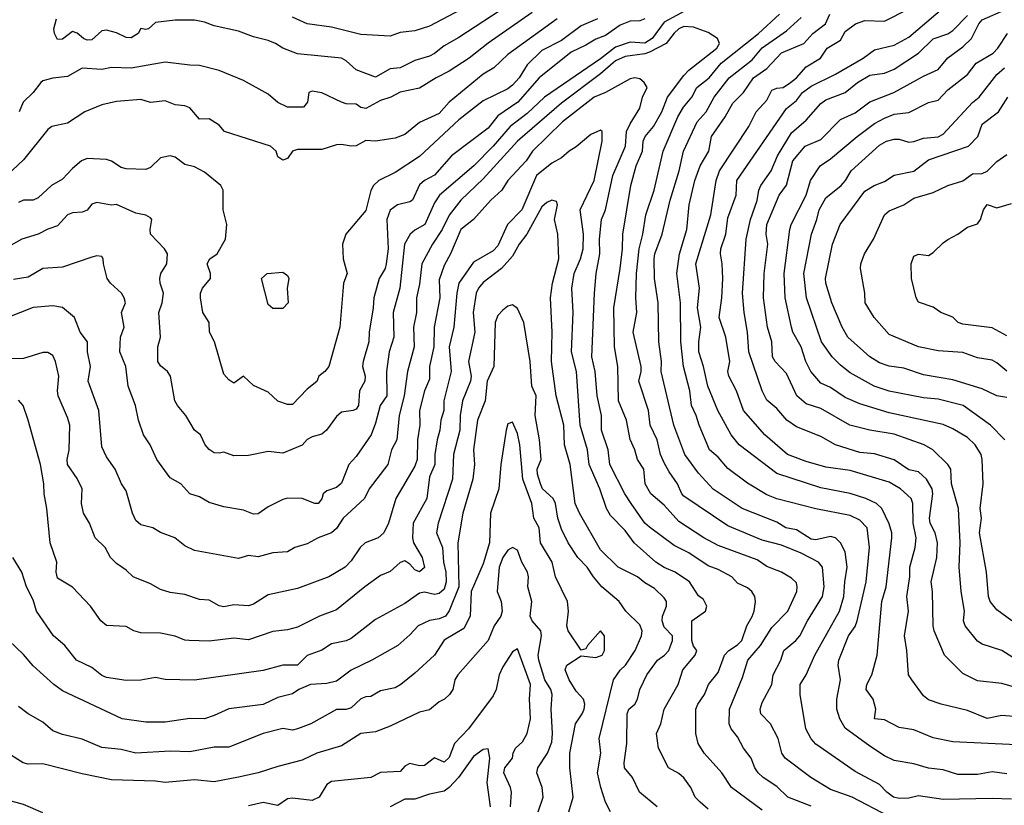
# Model space of a CAD drawing. Header units: metres. Extents: x -46681 to -43747, y -240911 to -237677.
# Tile 972 of 1056: x -44518 to -44417, y -238674 to -238594. Entities that reach past the tile are written whole.
import ezdxf

# ---------------------------------------------------------------- set-up
doc = ezdxf.new("R2010")
doc.units = ezdxf.units.M
doc.layers.add('CONTOUR_INDEX', color=1, linetype='Continuous')
doc.layers.add('CONTOUR_INTER', color=3, linetype='Continuous')

msp = doc.modelspace()

# ---------------------------------------------------------------- linework, layer by layer
at = {"layer": 'CONTOUR_INDEX'}
for points, elevation in [([(-44449.6, -238592.48), (-44452.1, -238593.84), (-44453.35, -238595.52), (-44454.1, -238595.99), (-44455.6, -238595.89), (-44457.1, -238596.39), (-44458.6, -238597.58), (-44464.33, -238601.52), (-44466.1, -238603.19), (-44467.86, -238604.52), (-44469.58, -238606.52), (-44471.57, -238608.52), (-44475.06, -238611.52), (-44475.6, -238612.3), (-44476.56, -238614.52), (-44477.6, -238615.09), (-44478.08, -238615.52), (-44478.66, -238616.52), (-44479.14, -238621.02), (-44479.8, -238623.52), (-44479.75, -238626.02), (-44480.2, -238627.52), (-44480.5, -238629.52), (-44480.44, -238632.02), (-44481.13, -238633.02), (-44481.6, -238634.82), (-44482.07, -238636.02), (-44483.6, -238638.21), (-44484.34, -238639.02), (-44485.1, -238640.93), (-44485.6, -238641.38), (-44486.6, -238641.74), (-44486.97, -238642.02), (-44487.1, -238642.54), (-44487.49, -238643.02), (-44487.8, -238643.02), (-44489.1, -238642.5), (-44490.6, -238642.46), (-44491.1, -238642.6), (-44492.6, -238643.36), (-44493.6, -238644.06), (-44494.1, -238644.1), (-44495.1, -238643.69), (-44497.1, -238643.35), (-44498.6, -238642.93), (-44499.6, -238642.33), (-44500.59, -238642.02), (-44501.51, -238641.02), (-44502.6, -238640.38), (-44503.96, -238638.52), (-44504.63, -238637.02), (-44505.32, -238636.02), (-44505.83, -238634.52), (-44506.14, -238633.02), (-44506.89, -238631.02), (-44507.13, -238629.02), (-44507.75, -238627.52), (-44507.66, -238626.02), (-44507.31, -238625.02), (-44507.57, -238623.52), (-44507.18, -238622.52), (-44507.29, -238622.02), (-44507.58, -238621.52), (-44508.71, -238620.52), (-44509.04, -238620.02), (-44509.42, -238618.52), (-44509.44, -238618.02), (-44509.6, -238617.78), (-44510.1, -238617.73), (-44510.6, -238617.85), (-44513.6, -238618.86), (-44515.63, -238619.02), (-44517.1, -238619.9), (-44518.6, -238620.12)], 100), ([(-44468.1, -238592.13), (-44473.1, -238595.43), (-44474.6, -238596.26), (-44475.6, -238597.04), (-44476.1, -238597.32), (-44477.6, -238597.78), (-44479.1, -238598.51), (-44480.1, -238598.63), (-44481.6, -238599.48), (-44483.6, -238598.73), (-44484.6, -238597.8), (-44485.1, -238597.52), (-44489.6, -238597.1), (-44491.08, -238596.52), (-44491.82, -238596.02), (-44492.6, -238595.71), (-44494.1, -238595.35), (-44495.6, -238594.76), (-44498.1, -238594.24), (-44499.1, -238593.85), (-44500.1, -238593.63), (-44502.1, -238593.65), (-44504.1, -238593.89), (-44504.82, -238594.52), (-44505.1, -238594.61), (-44505.6, -238594.48), (-44505.88, -238595.02), (-44506.6, -238595.45), (-44507.1, -238595.41), (-44508.1, -238594.94), (-44509.1, -238594.68), (-44509.6, -238594.74), (-44510.6, -238595.66), (-44511.1, -238595.68), (-44511.47, -238595.52), (-44512.1, -238594.96), (-44512.6, -238594.8), (-44513.6, -238595.57), (-44514.1, -238595.62), (-44514.41, -238595.02), (-44514.49, -238594.52), (-44514.23, -238593.52)], 105), ([(-44429.1, -238675), (-44432.91, -238673.02), (-44435.1, -238672.25), (-44437.12, -238671.02), (-44439.74, -238669.02), (-44440.07, -238668.52), (-44440.46, -238667.02), (-44441.24, -238665.52), (-44442.24, -238664.52), (-44442.3, -238664.02), (-44442.1, -238663.36), (-44441.12, -238661.52), (-44440.96, -238660.52), (-44440.2, -238659.02), (-44439.88, -238658.02), (-44438.64, -238657.02), (-44438.24, -238656.52), (-44437.46, -238655.02), (-44435.92, -238652.52), (-44435.75, -238651.52), (-44435.91, -238649.52), (-44436.32, -238649.02), (-44438.1, -238648.08), (-44440.1, -238647.28), (-44442.1, -238646.78), (-44445.6, -238645.29), (-44450.1, -238642.27), (-44450.32, -238642.02), (-44450.73, -238641.02), (-44451.6, -238639.8), (-44452.1, -238638.86), (-44452.47, -238638.02), (-44452.82, -238636.52), (-44453.55, -238635.02), (-44453.7, -238633.52), (-44454.7, -238630.52), (-44454.46, -238629.52), (-44454.47, -238629.02), (-44455.29, -238625.52), (-44454.91, -238623.52), (-44455.02, -238622.02), (-44454.94, -238619.52), (-44454.68, -238617.02), (-44454.28, -238615.52), (-44454, -238613.52), (-44453.14, -238611.02), (-44452.2, -238607.02), (-44450.72, -238603.52), (-44450.12, -238602.52), (-44449.28, -238601.52), (-44448.77, -238600.52), (-44447.51, -238599.52), (-44446.27, -238598.02), (-44442.47, -238595.02), (-44440.31, -238593.02)], 100), ([(-44415.6, -238661.97), (-44417.6, -238661.41), (-44420.1, -238661.12), (-44421.6, -238660.39), (-44423.47, -238658.52), (-44424.5, -238656.02), (-44424.62, -238655.52), (-44424.67, -238652.02), (-44424.81, -238651.02), (-44424.25, -238648.52), (-44424.16, -238647.02), (-44424.41, -238646.02), (-44424.93, -238645.02), (-44425, -238644.52), (-44424.64, -238642.02), (-44424.71, -238641.52), (-44425.28, -238640.52), (-44426.1, -238639.79), (-44427.1, -238639.59), (-44428.6, -238638.56), (-44430.6, -238637.93), (-44432.1, -238637.81), (-44434.6, -238637.03), (-44436.1, -238636.19), (-44438.6, -238635.2), (-44439.56, -238634.52), (-44440.6, -238633.32), (-44441.6, -238632.46), (-44442.11, -238631.52), (-44443.46, -238627.52), (-44443.59, -238625.52), (-44443.94, -238623.52), (-44444.11, -238621.52), (-44443.73, -238616.02), (-44443.28, -238614.02), (-44442.6, -238612.05), (-44442.44, -238611.02), (-44442.22, -238610.52), (-44441.17, -238609.02), (-44440.52, -238607.52), (-44439.1, -238605.16), (-44437.6, -238603.87), (-44436.1, -238602.16), (-44435.6, -238601.79), (-44433.6, -238601.02), (-44432.35, -238600.02), (-44431.1, -238599.25), (-44429.6, -238599.07), (-44428.6, -238598.64), (-44426.1, -238597.03), (-44424.6, -238595.56), (-44423.1, -238595.03), (-44422.6, -238594.7), (-44421.1, -238593.17)], 105), ([(-44417.1, -238629.49), (-44418.1, -238628.64), (-44418.6, -238628.39), (-44420.1, -238628.15), (-44421.6, -238627.61), (-44424.1, -238627.44), (-44426.1, -238627.02), (-44429.1, -238625.75), (-44430.63, -238624.02), (-44431.55, -238622.52), (-44431.61, -238621.52), (-44432.04, -238619.02), (-44432, -238618.52), (-44431.63, -238617.52), (-44430.7, -238616.02), (-44429.58, -238613.52), (-44429.1, -238613.12), (-44427.6, -238612.51), (-44426.6, -238611.83), (-44424.6, -238611.25), (-44423.13, -238610.52), (-44421.6, -238610.06), (-44420.6, -238609.33), (-44419.6, -238609.31), (-44419.1, -238609.08), (-44418.1, -238608.09), (-44417.1, -238607.35)], 110), ([(-44457.6, -238674.51), (-44458.09, -238673.52), (-44458.59, -238672.02), (-44458.92, -238670.52), (-44458.57, -238668.52), (-44458.77, -238667.02), (-44457.3, -238661.02), (-44456.6, -238660.04), (-44456.05, -238659.52), (-44455.07, -238658.02), (-44454.42, -238656.52), (-44454.37, -238656.02), (-44454.6, -238655.41), (-44456.04, -238654.02), (-44456.7, -238653.02), (-44458.47, -238651.52), (-44459.32, -238650.52), (-44459.97, -238649.52), (-44460.93, -238648.52), (-44461.91, -238647.02), (-44462.6, -238645.64), (-44462.97, -238644.52), (-44463.22, -238643.02), (-44463.46, -238642.52), (-44464.54, -238641.52), (-44464.75, -238641.02), (-44465.07, -238640.02), (-44465.09, -238639.52), (-44464.67, -238638.52), (-44464.86, -238636.52), (-44465.28, -238634.02), (-44465.2, -238632.02), (-44465.64, -238631.02), (-44465.82, -238628.52), (-44466.45, -238624.52), (-44467.1, -238623.09), (-44467.6, -238622.72), (-44468.1, -238622.85), (-44468.6, -238623.26), (-44469.1, -238623.82), (-44469.37, -238624.52), (-44469.52, -238629.02), (-44470.19, -238630.52), (-44470.39, -238632.52), (-44471.2, -238634.52), (-44471.61, -238637.52), (-44471.5, -238639.02), (-44471.65, -238640.52), (-44472.7, -238644.02), (-44473.2, -238647.02), (-44473.08, -238651.52), (-44474.1, -238653.99), (-44474.45, -238654.52), (-44475.1, -238654.81), (-44476.1, -238654.98), (-44477.25, -238655.52), (-44478.1, -238656.45), (-44479.34, -238657.52), (-44481.98, -238659.02), (-44484.1, -238660.03), (-44485.6, -238661.16), (-44486.6, -238661.42), (-44488.27, -238661.52), (-44489.45, -238662.02), (-44490.1, -238662.46), (-44491.6, -238662.83), (-44493.1, -238663.56), (-44496.6, -238663.98), (-44498.1, -238664.69), (-44499.1, -238665.01), (-44500.6, -238664.98), (-44503.1, -238665.34), (-44505.1, -238665.36), (-44507.52, -238665.02), (-44513.6, -238662.14), (-44514.49, -238661.52), (-44516.6, -238659.61), (-44517.6, -238658.46), (-44519.1, -238657.02)], 95)]:
    msp.add_lwpolyline(points, dxfattribs=dict(at, elevation=elevation))
at = {"layer": 'CONTOUR_INTER'}
for points, elevation in [([(-44466.6, -238589.21), (-44476.1, -238594.27), (-44477.6, -238594.73), (-44479.1, -238594.9), (-44480.1, -238595.27), (-44483.1, -238595.1), (-44486.1, -238594.36), (-44488.6, -238594.02), (-44490.1, -238593.34)], 106), ([(-44415.6, -238664.84), (-44417.6, -238664.69), (-44419.1, -238664.98), (-44421.1, -238664.16), (-44423.8, -238663.52), (-44425.1, -238663.06), (-44425.6, -238662.68), (-44426.81, -238661.02), (-44427.12, -238660.52), (-44427.3, -238658.02), (-44427.54, -238656.52), (-44427.14, -238654.02), (-44427.32, -238652.52), (-44427, -238650.52), (-44426.99, -238649.52), (-44426.47, -238647.52), (-44426.36, -238646.52), (-44426.65, -238645.02), (-44426.7, -238643.02), (-44426.86, -238642.52), (-44427.95, -238641.52), (-44429.1, -238640.83), (-44433.1, -238639.65), (-44435.6, -238639.29), (-44437.6, -238638.74), (-44439.51, -238638.02), (-44441.81, -238636.02), (-44444, -238633.52), (-44444.7, -238631.52), (-44445.49, -238630.02), (-44445.59, -238629.52), (-44445.4, -238628.52), (-44445.8, -238626.02), (-44446.48, -238624.02), (-44446.22, -238622.02), (-44446.12, -238620.02), (-44446.17, -238618.52), (-44446.36, -238617.52), (-44446.33, -238617.02), (-44445.82, -238615.52), (-44445.6, -238613.82), (-44444.74, -238611.52), (-44444.69, -238610.02), (-44439.6, -238602.67), (-44438.6, -238601.86), (-44437.96, -238601.02), (-44437.1, -238600.39), (-44434.6, -238599.16), (-44431.78, -238597.52), (-44430.6, -238596.69), (-44428.6, -238596.2), (-44427.1, -238595.38), (-44421.6, -238590.64)], 104), ([(-44416.1, -238667.66), (-44422.6, -238667.35), (-44424.6, -238666.94), (-44426.6, -238666.15), (-44428.1, -238665.9), (-44429.6, -238665.12), (-44430.62, -238665.02), (-44430.48, -238664.02), (-44430.6, -238663.52), (-44430.76, -238663.02), (-44431.48, -238662.02), (-44431.38, -238661.52), (-44430.89, -238660.52), (-44430.35, -238658.52), (-44429.87, -238653.02), (-44429.41, -238651.52), (-44428.84, -238646.52), (-44428.85, -238646.02), (-44429.1, -238645.11), (-44429.85, -238643.52), (-44430.42, -238643.02), (-44431.51, -238642.52), (-44433.1, -238642.01), (-44436.1, -238641.42), (-44440.6, -238639.96), (-44444.44, -238637.02), (-44445.26, -238636.02), (-44446.62, -238633.52), (-44447.65, -238631.02), (-44448.08, -238629.02), (-44448.56, -238627.52), (-44448.57, -238626.52), (-44448.35, -238625.02), (-44448.71, -238623.02), (-44448.51, -238621.02), (-44448.88, -238618.52), (-44447.35, -238613.52), (-44446.8, -238610.02), (-44446.45, -238609.02), (-44443.44, -238604.52), (-44442.72, -238603.02), (-44441.6, -238601.82), (-44441.1, -238600.79), (-44440.6, -238600.58), (-44439.95, -238600.52), (-44439.2, -238600.02), (-44438.59, -238599.52), (-44437.6, -238598.4), (-44436.13, -238597.52), (-44435.46, -238596.52), (-44434.1, -238595.68), (-44433.6, -238594.8), (-44432.55, -238594.02), (-44431.6, -238593.68), (-44429.6, -238593.76), (-44427.1, -238592.5)], 103), ([(-44416.1, -238659), (-44417.6, -238658.03), (-44419.6, -238657.39), (-44420.1, -238657.07), (-44421.35, -238655.52), (-44421.51, -238655.02), (-44421.42, -238654.02), (-44421.75, -238652.02), (-44421.95, -238649.52), (-44421.85, -238647.02), (-44422.01, -238643.52), (-44422.73, -238641.02), (-44422.82, -238639.52), (-44423.11, -238639.02), (-44424.64, -238637.52), (-44425.52, -238637.02), (-44428.6, -238635.94), (-44431.1, -238635.52), (-44433.12, -238635.02), (-44436.1, -238633.32), (-44437.6, -238632.83), (-44438.54, -238632.02), (-44439.6, -238629.74), (-44440.78, -238628.52), (-44441.02, -238628.02), (-44441.12, -238626.52), (-44441.56, -238625.02), (-44441.94, -238622.02), (-44441.89, -238619.52), (-44441.53, -238616.52), (-44441.68, -238615.52), (-44441.61, -238614.52), (-44440.35, -238611.52), (-44439.6, -238610.51), (-44438.96, -238608.02), (-44437.71, -238606.52), (-44436.1, -238605.83), (-44434.1, -238603.8), (-44432.6, -238603.1), (-44431.1, -238601.99), (-44428.62, -238601.02), (-44425.6, -238599.35), (-44424.1, -238598.7), (-44423.1, -238597.49), (-44421.6, -238596.38), (-44420.7, -238595.52), (-44419.96, -238594.02), (-44419.6, -238593.62), (-44417.11, -238592.52)], 106), ([(-44454.1, -238593.52), (-44454.6, -238593.72), (-44455.6, -238593.74), (-44456.6, -238594.14), (-44458.1, -238595.21), (-44459.1, -238595.57), (-44460.1, -238596.21), (-44461.6, -238596.93), (-44464.87, -238599.52), (-44467.08, -238602.02), (-44469.1, -238603.41), (-44470.1, -238604.69), (-44473.85, -238607.52), (-44475.6, -238609.48), (-44476.6, -238610.02), (-44477.1, -238610.46), (-44477.83, -238612.02), (-44478.1, -238612.2), (-44479.38, -238612.52), (-44480.1, -238613.07), (-44480.44, -238614.02), (-44480.33, -238617.02), (-44480.53, -238618.52), (-44480.63, -238619.02), (-44481.23, -238620.02), (-44481.78, -238622.02), (-44481.84, -238623.02), (-44482.27, -238625.52), (-44482.28, -238626.52), (-44482.88, -238628.52), (-44482.93, -238629.02), (-44482.67, -238630.02), (-44482.69, -238630.52), (-44483.25, -238631.52), (-44483.36, -238633.02), (-44483.6, -238633.38), (-44483.88, -238633.52), (-44485.1, -238633.7), (-44485.6, -238634.12), (-44486.62, -238635.52), (-44487.1, -238635.92), (-44488.1, -238636.21), (-44488.6, -238636.48), (-44489.1, -238637.06), (-44491.1, -238637.88), (-44492.6, -238637.72), (-44494.6, -238638.13), (-44496.1, -238638.15), (-44497.1, -238637.76), (-44497.6, -238637.89), (-44498.1, -238637.83), (-44498.6, -238637.51), (-44499.03, -238637.02), (-44499.49, -238636.02), (-44500.12, -238635.52), (-44500.99, -238634.02), (-44501.84, -238633.02), (-44502.11, -238632.52), (-44502.55, -238630.02), (-44502.86, -238629.52), (-44503.6, -238628.96), (-44503.85, -238628.52), (-44503.86, -238627.02), (-44503.59, -238626.02), (-44503.76, -238623.52), (-44503.43, -238622.52), (-44503.29, -238621.52), (-44503.63, -238620.52), (-44503.65, -238620.02), (-44503.55, -238619.52), (-44502.95, -238618.52), (-44502.86, -238617.52), (-44503.18, -238617.02), (-44504.61, -238615.52), (-44504.66, -238615.02), (-44504.49, -238614.02), (-44504.6, -238613.83), (-44505.1, -238613.57), (-44506.1, -238613.36), (-44508.1, -238612.48), (-44508.6, -238612.54), (-44510.1, -238612.27), (-44510.6, -238612.44), (-44511.1, -238613.05), (-44511.6, -238613.25), (-44512.6, -238613.31), (-44513.1, -238613.54), (-44514.1, -238614.66), (-44515.1, -238614.98), (-44516.1, -238615.49), (-44517.76, -238616.02), (-44521.6, -238618.17)], 101), ([(-44463.04, -238593.52), (-44468.1, -238597.15), (-44469.51, -238598.52), (-44470.6, -238599.16), (-44474.1, -238602.02), (-44475.1, -238603.18), (-44477.1, -238604.1), (-44478.6, -238605.32), (-44479.6, -238605.7), (-44481.6, -238606.02), (-44482.6, -238605.92), (-44483.6, -238606.48), (-44484.1, -238606.53), (-44485.1, -238606.33), (-44485.6, -238606.37), (-44487.1, -238606.86), (-44489.6, -238606.85), (-44490.1, -238607.01), (-44490.6, -238607.76), (-44491.1, -238607.95), (-44491.6, -238607.61), (-44491.78, -238607.02), (-44492.36, -238606.52), (-44497.04, -238605.02), (-44497.6, -238604.36), (-44498.6, -238603.71), (-44499.6, -238603.77), (-44500.6, -238602.61), (-44501.1, -238602.4), (-44502.1, -238602.31), (-44503.1, -238601.9), (-44504.6, -238602.04), (-44505.6, -238601.74), (-44508.1, -238601.96), (-44509.6, -238602.3), (-44511.33, -238603.02), (-44513.1, -238604.15), (-44514.71, -238604.52), (-44515.1, -238604.8), (-44517.6, -238607.9), (-44519.28, -238609.52)], 103), ([(-44458.93, -238593.52), (-44460.6, -238594.23), (-44462.6, -238595.71), (-44464.6, -238596.73), (-44466.1, -238598.2), (-44466.92, -238599.52), (-44467.6, -238600.29), (-44468.1, -238600.66), (-44470.6, -238601.89), (-44473.1, -238603.84), (-44477.1, -238607.56), (-44479.6, -238609.2), (-44481.26, -238610.02), (-44481.83, -238610.52), (-44482.1, -238611.03), (-44482.6, -238613.09), (-44484.63, -238615.52), (-44484.99, -238616.52), (-44484.93, -238618.02), (-44484.5, -238619.52), (-44484.89, -238620.52), (-44485.27, -238625.02), (-44486.4, -238629.02), (-44486.78, -238629.52), (-44487.39, -238630.02), (-44487.6, -238630.55), (-44488.6, -238631.35), (-44490.1, -238632.9), (-44490.6, -238632.89), (-44491.6, -238632.57), (-44492.6, -238631.65), (-44494.1, -238630.98), (-44495.1, -238630.01), (-44496.1, -238630.72), (-44496.6, -238630.39), (-44497.1, -238629.81), (-44498.06, -238626.52), (-44498.58, -238625.52), (-44498.63, -238624.52), (-44499.26, -238623.52), (-44499.5, -238622.02), (-44499.49, -238621.52), (-44499.3, -238621.02), (-44498.48, -238620.02), (-44498.47, -238619.52), (-44498.83, -238618.52), (-44498.53, -238618.02), (-44497.8, -238617.52), (-44496.96, -238616.02), (-44496.82, -238614.52), (-44497.19, -238613.02), (-44497.19, -238611.02), (-44497.42, -238610.52), (-44499.1, -238609.17), (-44500.1, -238608.61), (-44501.1, -238608.39), (-44502.1, -238607.63), (-44502.6, -238607.52), (-44503.6, -238607.72), (-44504.6, -238608.71), (-44505.1, -238608.91), (-44507.1, -238608.84), (-44507.6, -238608.71), (-44508.6, -238608.04), (-44509.1, -238607.89), (-44511.1, -238607.78), (-44511.66, -238608.02), (-44512.6, -238608.8), (-44513.6, -238609.87), (-44514.73, -238610.52), (-44516.1, -238611.78), (-44516.6, -238612.04), (-44517.6, -238612.02), (-44518.1, -238612.26)], 102), ([(-44465.6, -238592.87), (-44470.1, -238596.01), (-44472.03, -238597.52), (-44474.1, -238598.86), (-44475.42, -238599.52), (-44477.1, -238600.58), (-44479.1, -238601), (-44480.06, -238601.52), (-44481.1, -238601.85), (-44482.6, -238602.68), (-44483.1, -238602.57), (-44483.6, -238602.23), (-44484.6, -238602.18), (-44485.1, -238602.02), (-44487.1, -238601.07), (-44488.1, -238600.89), (-44488.44, -238601.02), (-44488.57, -238602.02), (-44488.98, -238602.52), (-44490.6, -238602.52), (-44491.6, -238602.04), (-44492.6, -238601.19), (-44495.1, -238599.82), (-44497.6, -238598.79), (-44499.6, -238598.26), (-44500.6, -238598.25), (-44503.1, -238597.94), (-44506.6, -238598.56), (-44508.6, -238598.48), (-44509.6, -238598.7), (-44511.6, -238598.56), (-44513.1, -238599.39), (-44514.6, -238599.57), (-44515.6, -238599.84), (-44515.81, -238600.02), (-44516.6, -238601.02), (-44517.64, -238602.02), (-44518.05, -238603.02)], 104), ([(-44416.6, -238673.23), (-44418.6, -238673.14), (-44423.6, -238673.25), (-44426.1, -238672.87), (-44427.1, -238673.12), (-44428.1, -238673.17), (-44428.67, -238673.02), (-44429.35, -238672.52), (-44430.1, -238671.73), (-44432.6, -238670.39), (-44436.6, -238667.62), (-44437.1, -238667.07), (-44437.63, -238666.02), (-44438.21, -238662.52), (-44438.21, -238661.52), (-44437.59, -238660.52), (-44436.71, -238658.52), (-44434.18, -238654.02), (-44433.75, -238652.52), (-44433.66, -238651.02), (-44433.41, -238649.52), (-44433.6, -238647.97), (-44434.07, -238647.02), (-44434.6, -238646.52), (-44435.1, -238646.39), (-44436.6, -238646.73), (-44437.1, -238646.67), (-44438.6, -238645.7), (-44439.69, -238645.52), (-44440.6, -238644.91), (-44444.14, -238643.52), (-44447.1, -238641.57), (-44448.6, -238639.92), (-44450.01, -238638.02), (-44451.12, -238635.02), (-44452.41, -238629.52), (-44452.39, -238628.52), (-44452.64, -238626.52), (-44452.73, -238622.52), (-44453.11, -238620.02), (-44453.13, -238618.02), (-44453.07, -238617.52), (-44452.33, -238615.52), (-44451.49, -238612.02), (-44450.56, -238609.02), (-44450.12, -238607.02), (-44448.75, -238604.02), (-44447.8, -238603.02), (-44447, -238601.52), (-44445.48, -238599.52), (-44443.1, -238597.69), (-44442.1, -238596.47), (-44439.6, -238594.75), (-44438.1, -238593.37)], 101), ([(-44417.1, -238670.63), (-44418.6, -238670.44), (-44420.1, -238670.7), (-44422.1, -238670.71), (-44423.6, -238670.22), (-44425.1, -238670.04), (-44426.6, -238669.61), (-44428.6, -238669.27), (-44429.6, -238668.8), (-44431.1, -238667.82), (-44433.6, -238665.97), (-44434.14, -238665.02), (-44434.45, -238664.02), (-44434.45, -238663.02), (-44434.07, -238661.02), (-44434.32, -238659.52), (-44434.27, -238659.02), (-44433.26, -238656.52), (-44432.6, -238655.58), (-44432.39, -238655.02), (-44431.46, -238651.02), (-44431.11, -238647.52), (-44431.36, -238645.52), (-44432.1, -238644.72), (-44433.1, -238644.25), (-44436.6, -238643.55), (-44440.6, -238642.54), (-44441.6, -238642.14), (-44443.6, -238640.95), (-44445.6, -238639.43), (-44446.6, -238638.3), (-44447.47, -238637.52), (-44448.54, -238635.02), (-44448.83, -238634.02), (-44449.33, -238633.02), (-44449.5, -238631.52), (-44450.12, -238629.02), (-44450.42, -238626.52), (-44450.44, -238622.52), (-44450.82, -238619.52), (-44450.53, -238617.52), (-44449.78, -238615.02), (-44449.57, -238612.52), (-44448.96, -238610.02), (-44448.43, -238608.52), (-44447.56, -238607.02), (-44447.26, -238605.52), (-44445.87, -238603.52), (-44445.1, -238602.13), (-44443.99, -238601.02), (-44442.98, -238599.52), (-44441.6, -238598.57), (-44440.1, -238596.97), (-44437.84, -238596.02), (-44436.91, -238595.02), (-44435.61, -238594.02), (-44435.17, -238593.02)], 102), ([(-44437.1, -238673.92), (-44439.46, -238673.02), (-44440.6, -238671.92), (-44442, -238671.02), (-44442.5, -238670.52), (-44442.83, -238670.02), (-44443.23, -238669.02), (-44444, -238668.02), (-44444.6, -238666.85), (-44445.27, -238666.02), (-44445.46, -238665.52), (-44445.42, -238664.02), (-44444.1, -238660.79), (-44443.55, -238659.02), (-44442.25, -238657.52), (-44441.1, -238655.69), (-44439.47, -238654.02), (-44438.56, -238652.02), (-44438.5, -238651.52), (-44438.6, -238651.13), (-44439.1, -238650.66), (-44440.1, -238650.02), (-44441.6, -238649.44), (-44442.6, -238648.78), (-44446.6, -238647.3), (-44448.07, -238646.52), (-44450.6, -238644.85), (-44452.1, -238643.19), (-44453.46, -238642.02), (-44454.04, -238641.02), (-44454.2, -238639.52), (-44454.84, -238638.52), (-44455.1, -238637.52), (-44455.6, -238636.49), (-44455.97, -238634.52), (-44456.76, -238632.52), (-44456.85, -238629.02), (-44457.18, -238627.02), (-44457.26, -238623.02), (-44456.59, -238619.02), (-44456.37, -238617.02), (-44456.34, -238615.52), (-44455.52, -238610.52), (-44454.96, -238608.52), (-44454.33, -238607.02), (-44454.24, -238606.02), (-44454.04, -238605.52), (-44453.19, -238604.52), (-44452.35, -238603.02), (-44451.76, -238601.52), (-44450.1, -238599.29), (-44449.6, -238598.75), (-44446.74, -238596.52), (-44446.47, -238596.02), (-44446.65, -238595.52), (-44447.6, -238594.91), (-44449.1, -238594.36), (-44450.1, -238594.29), (-44450.6, -238594.53), (-44451.1, -238594.98), (-44451.9, -238596.02), (-44453.6, -238596.91), (-44454.1, -238597.09), (-44456.1, -238597.34), (-44457.1, -238597.8), (-44458.6, -238599.14), (-44462.6, -238602.11), (-44467.1, -238606.02), (-44470.6, -238609.86), (-44472.89, -238612.02), (-44474.1, -238613.58), (-44474.79, -238615.02), (-44475.8, -238616.52), (-44476.87, -238618.52), (-44477.1, -238620.62), (-44477.42, -238622.02), (-44477.43, -238623.52), (-44477.72, -238625.02), (-44477.66, -238627.02), (-44478.34, -238629.52), (-44478.68, -238632.02), (-44479.2, -238634.02), (-44479.44, -238636.52), (-44479.98, -238637.52), (-44480.37, -238639.02), (-44482.27, -238641.52), (-44482.73, -238642.52), (-44484.92, -238644.52), (-44485.6, -238645.56), (-44486.1, -238646), (-44487.49, -238646.52), (-44488.6, -238647.15), (-44489.85, -238647.52), (-44490.6, -238647.97), (-44492.1, -238648.07), (-44493.6, -238648.46), (-44494.6, -238648.34), (-44495.6, -238648.63), (-44500.1, -238647.82), (-44501.1, -238647.35), (-44502.13, -238646.52), (-44503.6, -238645.97), (-44504.38, -238645.52), (-44505.6, -238645.2), (-44506.1, -238644.74), (-44506.45, -238644.02), (-44507.1, -238641.73), (-44507.56, -238641.02), (-44508.22, -238639.52), (-44509.1, -238638.25), (-44509.6, -238637.23), (-44509.88, -238633.52), (-44510.97, -238630.52), (-44510.75, -238629.02), (-44511.06, -238627.52), (-44511.05, -238626.52), (-44511.79, -238625.52), (-44512.38, -238624.02), (-44513.6, -238623), (-44514.6, -238622.84), (-44516.6, -238622.98), (-44519.2, -238624.02)], 99), ([(-44416.56, -238655.02), (-44418.1, -238653.87), (-44418.8, -238653.02), (-44418.97, -238652.52), (-44419.16, -238650.02), (-44419.88, -238646.02), (-44419.68, -238644.52), (-44419.8, -238643.52), (-44419.52, -238641.02), (-44419.6, -238638.52), (-44419.71, -238638.02), (-44420.33, -238637.02), (-44421.1, -238636.29), (-44422.6, -238635.39), (-44423.6, -238634.95), (-44429.1, -238633.77), (-44432.1, -238632.83), (-44433.6, -238632.18), (-44435.1, -238631.18), (-44436.1, -238630.71), (-44437.13, -238629.52), (-44437.64, -238628.52), (-44438.12, -238627.02), (-44438.95, -238625.52), (-44439.09, -238625.02), (-44439.73, -238622.02), (-44439.84, -238619.52), (-44439.28, -238615.02), (-44439.12, -238614.52), (-44437.58, -238611.52), (-44437.14, -238610.02), (-44436.15, -238608.52), (-44435.1, -238607.81), (-44432.4, -238605.52), (-44430.6, -238604.21), (-44429.6, -238603.64), (-44428.6, -238603.25), (-44427.1, -238603.08), (-44425.1, -238602.05), (-44424.1, -238601.8), (-44423.1, -238600.77), (-44421.1, -238599.19), (-44420.22, -238598.02), (-44418.47, -238597.02), (-44418, -238596.52), (-44417.03, -238595.02)], 107), ([(-44417.28, -238636.52), (-44418.74, -238635.02), (-44421.56, -238633.02), (-44424.1, -238632.35), (-44425.6, -238632.23), (-44429.1, -238631.53), (-44430.65, -238631.02), (-44433.1, -238629.68), (-44434.1, -238628.89), (-44434.94, -238628.02), (-44436.02, -238626.52), (-44437.57, -238622.02), (-44437.84, -238619.52), (-44437.04, -238615.52), (-44436.49, -238614.02), (-44436.28, -238613.02), (-44435.6, -238611.8), (-44434.03, -238610.52), (-44433.57, -238610.02), (-44432.98, -238609.02), (-44430.1, -238606.43), (-44429.4, -238606.02), (-44428.6, -238605.81), (-44428.1, -238605.79), (-44427.1, -238606.09), (-44426.6, -238606.05), (-44425.6, -238605.69), (-44424.1, -238605.55), (-44423.6, -238605.28), (-44420.6, -238602.07), (-44419.93, -238601.52), (-44418.1, -238599.19), (-44417.34, -238598.52)], 108), ([(-44442.1, -238674.35), (-44445.24, -238672.02), (-44446.21, -238670.52), (-44448.02, -238668.52), (-44448.64, -238667.52), (-44448.88, -238666.52), (-44448.87, -238664.02), (-44448.67, -238663.52), (-44448, -238662.52), (-44447.59, -238661.52), (-44446.6, -238660.27), (-44445.93, -238658.52), (-44445.5, -238658.02), (-44444.6, -238657.46), (-44444.16, -238657.02), (-44443.66, -238655.52), (-44443.1, -238654.57), (-44442.92, -238654.02), (-44442.76, -238653.02), (-44442.83, -238652.52), (-44443.14, -238652.02), (-44443.6, -238651.62), (-44444.6, -238651.16), (-44445.18, -238650.52), (-44446.6, -238649.77), (-44447.6, -238649.38), (-44449.6, -238648.05), (-44451.1, -238647.32), (-44453.6, -238645.44), (-44454.1, -238645.02), (-44455.47, -238643.02), (-44456.12, -238642.02), (-44457.67, -238639.02), (-44457.84, -238637.52), (-44458.53, -238635.52), (-44458.51, -238634.02), (-44458.97, -238632.02), (-44459.15, -238629.52), (-44459.51, -238628.02), (-44459.23, -238621.52), (-44459.05, -238619.52), (-44458.7, -238617.52), (-44458.71, -238616.02), (-44458.53, -238614.02), (-44458.1, -238613.02), (-44457.35, -238609.52), (-44456.05, -238606.52), (-44455.95, -238605.02), (-44455.6, -238604.23), (-44454.6, -238602.64), (-44454.32, -238601.52), (-44453.86, -238600.52), (-44454.14, -238600.02), (-44454.6, -238599.63), (-44455.1, -238599.52), (-44455.6, -238599.63), (-44458.1, -238601.05), (-44459.25, -238601.52), (-44462.51, -238604.02), (-44465.56, -238607.02), (-44466.2, -238608.02), (-44468.09, -238610.02), (-44468.71, -238611.02), (-44469.83, -238612.02), (-44471.6, -238614), (-44472.88, -238615.02), (-44473.95, -238617.52), (-44474.6, -238618.69), (-44475.1, -238620.17), (-44475.05, -238622.02), (-44475.62, -238625.02), (-44475.65, -238627.02), (-44476.11, -238629.02), (-44476.1, -238630.33), (-44476.62, -238631.52), (-44477.11, -238633.52), (-44477.07, -238635.02), (-44477.32, -238636.52), (-44477.37, -238638.52), (-44477.6, -238639.21), (-44479.55, -238642.52), (-44480.3, -238645.02), (-44480.76, -238646.02), (-44481.34, -238646.52), (-44482.67, -238647.02), (-44483.19, -238647.52), (-44484.1, -238648.89), (-44484.73, -238649.52), (-44486.38, -238650.52), (-44489.6, -238651.7), (-44492.6, -238652.36), (-44494.1, -238653.31), (-44494.6, -238653.46), (-44496.1, -238653.37), (-44497.1, -238653.58), (-44497.6, -238653.47), (-44498.6, -238652.91), (-44499.6, -238652.81), (-44501.1, -238652.32), (-44502.6, -238652.11), (-44503.6, -238651.8), (-44504.6, -238651.23), (-44506.37, -238650.52), (-44507.1, -238649.82), (-44508.1, -238649.15), (-44508.69, -238648.52), (-44509.23, -238647.52), (-44510.28, -238646.52), (-44510.85, -238645.02), (-44511.45, -238644.02), (-44511.65, -238643.02), (-44511.59, -238641.52), (-44512.1, -238640.46), (-44513.1, -238639.02), (-44513.13, -238638.52), (-44512.92, -238637.52), (-44512.87, -238635.02), (-44513.1, -238634.24), (-44514.06, -238632.02), (-44514.13, -238631.52), (-44513.99, -238630.02), (-44514.33, -238628.52), (-44514.6, -238627.91), (-44515.1, -238627.61), (-44515.6, -238627.61), (-44517.6, -238628.21), (-44519.1, -238628.25)], 98), ([(-44417.1, -238632.2), (-44418.1, -238632.03), (-44419.6, -238631.29), (-44422.6, -238630.39), (-44425.6, -238629.87), (-44427.6, -238629.19), (-44429.1, -238628.98), (-44430.1, -238628.66), (-44431.1, -238628.03), (-44433.34, -238626.02), (-44433.9, -238625.02), (-44434.98, -238622.52), (-44435.58, -238620.52), (-44435.61, -238620.02), (-44434.91, -238616.52), (-44434.13, -238614.52), (-44431.6, -238611.11), (-44430.64, -238610.52), (-44429.6, -238610.11), (-44428.6, -238609.47), (-44426.6, -238609.08), (-44425.1, -238607.91), (-44421.01, -238606.52), (-44420.04, -238605.52), (-44419.6, -238604.27), (-44417.94, -238603.02), (-44416.99, -238601.52)], 109), ([(-44447.6, -238674.23), (-44448.42, -238673.52), (-44448.94, -238673.02), (-44449.4, -238672.02), (-44450.1, -238671.05), (-44450.6, -238670.6), (-44451.65, -238670.02), (-44452.69, -238668.02), (-44452.89, -238666.52), (-44452.44, -238665.52), (-44452.12, -238664.02), (-44450.68, -238661.52), (-44450.19, -238660.02), (-44448.93, -238658.52), (-44448.77, -238658.02), (-44449.1, -238657.58), (-44449.27, -238657.02), (-44449.28, -238655.02), (-44447.89, -238654.02), (-44447.75, -238653.52), (-44448.1, -238652.81), (-44448.6, -238652.45), (-44449.51, -238651.02), (-44450.98, -238650.02), (-44452.1, -238649.55), (-44452.96, -238649.02), (-44455.18, -238647.02), (-44456.1, -238645.77), (-44457.6, -238644.25), (-44458.02, -238643.52), (-44458.69, -238641.52), (-44459.79, -238639.02), (-44459.95, -238637.52), (-44460.68, -238635.02), (-44461.07, -238629.52), (-44461.57, -238627.52), (-44461.41, -238623.52), (-44461.55, -238621.02), (-44461.31, -238619.52), (-44460.66, -238618.02), (-44460.38, -238617.02), (-44460.37, -238615.52), (-44460.69, -238613.02), (-44459.26, -238610.02), (-44458.43, -238606.02), (-44458.43, -238605.02), (-44458.6, -238604.88), (-44459.6, -238605.31), (-44461.1, -238606.6), (-44461.82, -238607.02), (-44462.6, -238607.7), (-44463.6, -238608.26), (-44465.16, -238609.52), (-44466.66, -238613.02), (-44468.13, -238614.52), (-44469.1, -238616.69), (-44469.6, -238617.22), (-44471.6, -238618.35), (-44473.08, -238620.52), (-44473.31, -238621.52), (-44473.6, -238625.02), (-44474.08, -238627.02), (-44473.89, -238629.52), (-44474.62, -238632.52), (-44474.62, -238633.52), (-44474.93, -238634.52), (-44475.03, -238635.52), (-44475.31, -238636.52), (-44475.56, -238638.02), (-44475.56, -238639.02), (-44476.1, -238640.3), (-44476.35, -238642.52), (-44477.78, -238645.02), (-44477.83, -238646.52), (-44477.73, -238647.02), (-44476.85, -238648.52), (-44476.6, -238649.56), (-44477.1, -238650.01), (-44477.6, -238649.78), (-44478.1, -238649.21), (-44478.6, -238648.88), (-44479.1, -238649.04), (-44480.1, -238649.97), (-44481.1, -238650.38), (-44482.72, -238651.52), (-44485.6, -238653.88), (-44487.34, -238654.52), (-44489.6, -238655.64), (-44490.6, -238655.91), (-44492.1, -238656.1), (-44494.6, -238656.93), (-44496.1, -238656.79), (-44498.6, -238657.09), (-44500.66, -238657.02), (-44501.1, -238656.98), (-44502.1, -238656.57), (-44503.6, -238656.27), (-44505.6, -238656.23), (-44506.32, -238656.02), (-44507.1, -238655.59), (-44509.1, -238655.47), (-44509.7, -238655.02), (-44510.76, -238653.52), (-44512.6, -238651.57), (-44514.1, -238650.63), (-44514.24, -238650.02), (-44514.2, -238649.02), (-44514.86, -238647.02), (-44515.21, -238643.52), (-44515.48, -238642.02), (-44515.51, -238641.02), (-44515.86, -238639.02), (-44517.1, -238634.52), (-44517.64, -238633.02), (-44518.1, -238632.46)], 97), ([(-44452.82, -238674.02), (-44454.62, -238672.52), (-44455.36, -238671.02), (-44456.15, -238670.02), (-44456.2, -238669.52), (-44455.94, -238667.52), (-44455.88, -238664.52), (-44455.73, -238664.02), (-44455.1, -238663.52), (-44454.83, -238663.02), (-44454.59, -238662.02), (-44453.87, -238660.52), (-44452.79, -238659.02), (-44452.09, -238658.52), (-44451.64, -238658.02), (-44451.25, -238657.02), (-44451.27, -238656.52), (-44452.1, -238655.66), (-44452.32, -238655.02), (-44452.29, -238654.52), (-44451.87, -238653.52), (-44451.87, -238653.02), (-44452.1, -238652.66), (-44453.1, -238651.71), (-44454.1, -238651.13), (-44454.83, -238650.52), (-44456.8, -238649.52), (-44458.6, -238647.74), (-44460.77, -238644.02), (-44461.19, -238643.02), (-44461.71, -238639.02), (-44462.31, -238637.02), (-44462.37, -238635.02), (-44463.16, -238632.02), (-44463.62, -238628.52), (-44463.55, -238625.52), (-44463.73, -238622.02), (-44463.53, -238620.52), (-44462.86, -238618.02), (-44462.97, -238615.52), (-44463.33, -238614.02), (-44463.01, -238612.52), (-44463.1, -238612.18), (-44463.6, -238612.02), (-44464.1, -238612.26), (-44464.6, -238612.72), (-44466.15, -238615.52), (-44466.93, -238616.52), (-44467.6, -238617.75), (-44468.73, -238619.02), (-44470.6, -238620.45), (-44471.1, -238621.01), (-44471.34, -238621.52), (-44471.63, -238623.52), (-44471.46, -238625.52), (-44472.11, -238628.52), (-44471.85, -238630.02), (-44471.89, -238630.52), (-44472.73, -238632.52), (-44472.97, -238634.02), (-44472.98, -238635.52), (-44473.63, -238638.02), (-44473.73, -238640.52), (-44475.21, -238645.02), (-44475.39, -238646.02), (-44474.78, -238647.52), (-44474.66, -238649.02), (-44474.41, -238650.02), (-44474.39, -238651.02), (-44474.6, -238651.76), (-44475.1, -238652.21), (-44475.6, -238652.31), (-44476.6, -238652.06), (-44477.1, -238652.18), (-44478.6, -238653.25), (-44481.6, -238654.88), (-44484.1, -238656.8), (-44484.6, -238657.05), (-44486.1, -238657.34), (-44487.1, -238657.99), (-44488.6, -238658.53), (-44489.6, -238659.52), (-44491.1, -238659.52), (-44493.1, -238660.07), (-44500.1, -238661.05), (-44503.1, -238660.99), (-44504.1, -238660.79), (-44505.6, -238661.06), (-44507.1, -238661.09), (-44509.1, -238660.78), (-44509.6, -238660.58), (-44510.6, -238659.77), (-44512.17, -238659.02), (-44513.36, -238657.52), (-44514.52, -238656.52), (-44516.26, -238654.02), (-44516.6, -238652.86), (-44517.28, -238651.52), (-44517.76, -238650.02), (-44518.69, -238648.52)], 96), ([(-44417.1, -238625.9), (-44418.6, -238625.07), (-44421.6, -238624.69), (-44422.06, -238624.52), (-44422.6, -238623.99), (-44423.84, -238623.52), (-44424.6, -238622.97), (-44426.1, -238622.45), (-44426.35, -238622.02), (-44426.84, -238620.02), (-44426.88, -238618.52), (-44426.6, -238617.75), (-44426.1, -238617.55), (-44425.1, -238617.68), (-44424.6, -238617.38), (-44423.6, -238616.38), (-44423.1, -238616.05), (-44422.1, -238615.52), (-44421.1, -238614.79), (-44420.1, -238614.44), (-44419.77, -238614.02), (-44419.46, -238613.02), (-44419.1, -238612.46), (-44418.1, -238612.82), (-44416.6, -238612.38)], 111), ([(-44492.69, -238619.52), (-44491.1, -238619.39), (-44490.6, -238619.73), (-44490.47, -238620.02), (-44490.65, -238621.02), (-44490.53, -238622.52), (-44491.1, -238623.1), (-44492.1, -238623.1), (-44492.6, -238622.68), (-44493.25, -238620.02), (-44492.69, -238619.52)], 103), ([(-44461.84, -238674.52), (-44461.42, -238673.02), (-44461.75, -238670.02), (-44461.75, -238668.52), (-44461.17, -238665.52), (-44460.5, -238664.52), (-44460.27, -238664.02), (-44460.22, -238663.52), (-44460.37, -238663.02), (-44461.1, -238662.19), (-44461.81, -238661.02), (-44462.22, -238660.02), (-44462.05, -238659.52), (-44460.6, -238658.59), (-44459.1, -238658.74), (-44458.46, -238658.52), (-44458.2, -238658.02), (-44458.2, -238656.52), (-44458.6, -238656.02), (-44459.94, -238657.52), (-44460.1, -238657.85), (-44460.6, -238658), (-44461.92, -238656.02), (-44462.06, -238655.52), (-44461.89, -238654.02), (-44462, -238653.02), (-44463.22, -238650.52), (-44463.55, -238649.02), (-44464.76, -238647.02), (-44464.89, -238645.52), (-44465.43, -238644.52), (-44465.62, -238643.02), (-44466.56, -238640.52), (-44466.86, -238637.02), (-44467.1, -238635.88), (-44467.6, -238634.7), (-44468.1, -238634.89), (-44468.27, -238635.52), (-44468.82, -238639.02), (-44469, -238641.52), (-44469.85, -238644.02), (-44469.96, -238647.02), (-44470.6, -238649.18), (-44471.85, -238652.02), (-44471.93, -238654.52), (-44472.6, -238655.79), (-44474.6, -238656.99), (-44475.6, -238658.51), (-44477.6, -238660.36), (-44479.01, -238661.52), (-44479.6, -238661.86), (-44481.1, -238662.17), (-44482.1, -238662.74), (-44482.6, -238662.76), (-44483.1, -238662.98), (-44484.1, -238663.89), (-44484.6, -238664.06), (-44485.6, -238664.07), (-44488.23, -238665.52), (-44489.6, -238666.04), (-44490.1, -238666.17), (-44491.1, -238666.01), (-44493.1, -238666.5), (-44496.6, -238667.91), (-44498.1, -238667.9), (-44500.6, -238668.4), (-44502.6, -238668.33), (-44506.1, -238668.52), (-44507.6, -238668.16), (-44509.6, -238667.95), (-44511.6, -238667.09), (-44513.6, -238666.63), (-44514.6, -238666.24), (-44515.6, -238665.35), (-44517.1, -238664.51), (-44518.1, -238663.75)], 94), ([(-44465, -238674.52), (-44464.47, -238673.02), (-44464.57, -238672.02), (-44465.11, -238670.52), (-44465.01, -238670.02), (-44464.03, -238668.52), (-44463.6, -238667.41), (-44463.53, -238666.52), (-44463.67, -238664.02), (-44463.54, -238662.52), (-44463.69, -238662.02), (-44464.31, -238661.02), (-44464.91, -238659.02), (-44464.98, -238658.52), (-44464.64, -238656.52), (-44464.7, -238656.02), (-44465.6, -238655.02), (-44465.81, -238654.52), (-44465.62, -238653.02), (-44466.05, -238651.52), (-44465.98, -238650.52), (-44466.09, -238650.02), (-44466.66, -238649.02), (-44467.1, -238647.78), (-44467.6, -238647.52), (-44468.1, -238647.8), (-44468.6, -238648.53), (-44468.98, -238649.52), (-44469.19, -238652.02), (-44468.77, -238653.02), (-44468.66, -238654.02), (-44468.82, -238654.52), (-44469.47, -238655.52), (-44470.1, -238657.03), (-44473.19, -238660.52), (-44473.51, -238661.02), (-44473.7, -238662.02), (-44474.04, -238662.52), (-44474.56, -238663.02), (-44475.1, -238663.29), (-44476.1, -238664.09), (-44477.1, -238664.32), (-44480.1, -238665.78), (-44481.6, -238666.35), (-44483.1, -238666.53), (-44485.1, -238667.76), (-44487.6, -238668.52), (-44489.1, -238669.25), (-44491.6, -238669.87), (-44493.6, -238670.54), (-44495.6, -238670.99), (-44498.1, -238671.46), (-44500.1, -238671.24), (-44503.1, -238671.52), (-44504.1, -238671.37), (-44508.6, -238671.24), (-44511.6, -238670.64), (-44515.6, -238669.61), (-44517.1, -238669.66), (-44517.62, -238669.52), (-44519.1, -238668.6)], 93), ([(-44467.83, -238674.02), (-44467.72, -238672.52), (-44467.8, -238672.02), (-44468.49, -238670.52), (-44468.39, -238670.02), (-44467.6, -238669.03), (-44467.54, -238668.52), (-44467.31, -238668.02), (-44466.6, -238667.36), (-44466.1, -238666.52), (-44465.77, -238665.02), (-44465.87, -238663.02), (-44465.77, -238661.52), (-44467.1, -238657.88), (-44467.6, -238658.16), (-44468.6, -238659.69), (-44468.97, -238660.52), (-44469.29, -238662.02), (-44469.6, -238662.65), (-44472.1, -238666.05), (-44473.54, -238667.52), (-44474.1, -238668.95), (-44474.6, -238669.45), (-44475.6, -238669.01), (-44476.6, -238669.79), (-44477.1, -238669.83), (-44478.1, -238669.57), (-44478.6, -238669.86), (-44479.1, -238670.4), (-44481.1, -238670.49), (-44482.1, -238671.01), (-44486.1, -238671.43), (-44486.6, -238671.73), (-44487.38, -238673.02), (-44488.1, -238673.36), (-44490.1, -238673.12), (-44490.6, -238673.18), (-44491.6, -238673.87), (-44493.1, -238673.55), (-44494.6, -238673.91)], 92), ([(-44469.85, -238674.02), (-44470.2, -238671.52), (-44469.94, -238669.02), (-44470.1, -238668.08), (-44470.6, -238668.14), (-44471.6, -238668.86), (-44473.13, -238671.02), (-44474.07, -238672.02), (-44474.6, -238672.39), (-44476.1, -238672.71), (-44477.6, -238673.21), (-44478.6, -238673.21), (-44480.1, -238674.01)], 91), ([(-44515.6, -238674.62), (-44517.6, -238673.78), (-44519.6, -238673.23)], 92)]:
    msp.add_lwpolyline(points, dxfattribs=dict(at, elevation=elevation))

doc.saveas('drawing.dxf')
